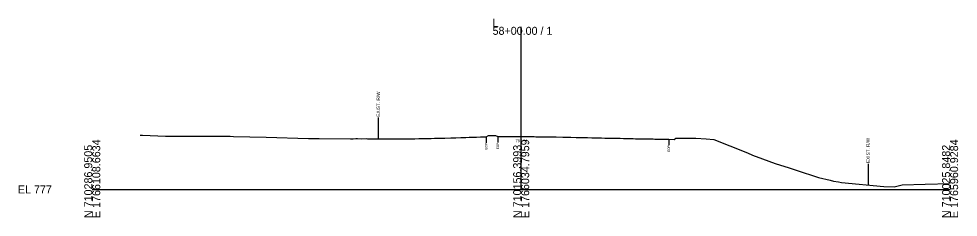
# Model space of a CAD drawing. Extents: x -26 to 5303, y -10 to 9578.
# Drawn here: x 3974.3 to 4302.8, y 7990.3 to 8059.6 of the extents above; entities that cross this region are included whole.
import ezdxf

# ---------------------------------------------------------------- set-up
doc = ezdxf.new("R2010")
doc.units = 0
for name, color, linetype in [('Exist Cross Section Cell', 7, 'Continuous'), ('Exist XS Ground Line', 7, 'Continuous'), ('Old_Level_10', 7, 'Continuous'), ('Old_Level_3', 7, 'Continuous')]:
    doc.layers.add(name, color=color, linetype=linetype)

msp = doc.modelspace()

# ---------------------------------------------------------------- linework, layer by layer
at = {"layer": 'Exist Cross Section Cell'}
for p, q in [((4150, 8000), (4150, 8056.82)), ((4000, 8000), (4150, 8000)), ((4150, 8000), (4300, 8000))]:
    msp.add_line(p, q, dxfattribs=at)
at = {"layer": 'Exist XS Ground Line'}
msp.add_lwpolyline([(4016.78, 8018.94), (4017.56, 8018.94), (4025.61, 8018.65), (4027.03, 8018.61), (4042.29, 8018.57), (4048.18, 8018.56), (4049.43, 8018.54), (4060.79, 8018.29), (4075.67, 8017.83), (4076.88, 8017.8), (4077.99, 8017.78), (4079.31, 8017.77), (4090.34, 8017.74), (4091.2, 8017.74), (4092.17, 8017.75), (4092.72, 8017.75), (4094.01, 8017.74), (4095.84, 8017.75), (4096.28, 8017.74), (4097.68, 8017.73), (4098.47, 8017.72), (4101.36, 8017.72), (4103.18, 8017.71), (4104.21, 8017.71), (4105.02, 8017.7), (4106.43, 8017.71), (4107.09, 8017.71), (4108.68, 8017.71), (4109.96, 8017.7), (4110.52, 8017.7), (4111.51, 8017.7), (4112.35, 8017.7), (4112.83, 8017.71), (4114.19, 8017.76), (4115.7, 8017.79), (4116.02, 8017.8), (4116.59, 8017.81), (4117.86, 8017.83), (4118.57, 8017.85), (4119.69, 8017.88), (4121.66, 8017.92), (4123.36, 8017.96), (4125.37, 8018.02), (4127.19, 8018.06), (4128.86, 8018.12), (4130.06, 8018.16), (4130.7, 8018.18), (4131.82, 8018.22), (4132.53, 8018.24), (4132.94, 8018.26), (4134.37, 8018.29), (4135.81, 8018.35), (4137.11, 8018.38), (4137.75, 8018.4), (4138.52, 8018.82), (4141.02, 8018.86), (4141.85, 8018.47), (4143.54, 8018.45), (4144.43, 8018.46), (4145.37, 8018.47), (4147.3, 8018.51), (4149.04, 8018.51), (4150.17, 8018.51), (4150.88, 8018.51), (4152.12, 8018.49), (4152.84, 8018.48), (4153.37, 8018.48), (4154.08, 8018.48), (4154.55, 8018.45), (4155.08, 8018.44), (4155.92, 8018.42), (4156.38, 8018.41), (4157.2, 8018.41), (4158.21, 8018.41), (4158.79, 8018.39), (4160.05, 8018.38), (4161.88, 8018.38), (4162.28, 8018.37), (4164.53, 8018.29), (4165.29, 8018.26), (4166.15, 8018.27), (4167.41, 8018.24), (4169.22, 8018.19), (4170.28, 8018.17), (4171.06, 8018.16), (4172.43, 8018.12), (4173.15, 8018.1), (4174.73, 8018.06), (4176.02, 8018.02), (4176.56, 8018.01), (4177.13, 8018), (4177.46, 8017.99), (4178.11, 8017.99), (4179.21, 8017.97), (4179.71, 8017.95), (4180.23, 8017.94), (4182.06, 8017.92), (4182.58, 8017.91), (4183.9, 8017.88), (4184.64, 8017.87), (4185.73, 8017.83), (4187.57, 8017.77), (4189.12, 8017.75), (4190, 8017.73), (4190.9, 8017.72), (4191.24, 8017.72), (4192.74, 8017.7), (4193.26, 8017.69), (4194.9, 8017.67), (4196.13, 8017.64), (4196.74, 8017.62), (4197.81, 8017.6), (4198.57, 8017.59), (4199, 8017.58), (4200.99, 8017.53), (4201.62, 8017.53), (4203.51, 8017.43), (4204.06, 8017.91), (4204.64, 8017.89), (4206.1, 8017.88), (4210.51, 8017.88), (4211.1, 8017.88), (4214.72, 8017.64), (4217.36, 8017.46), (4228.6, 8013.03), (4231.53, 8011.72), (4232.22, 8011.46), (4238.87, 8009.06), (4243.71, 8007.52), (4246.21, 8006.72), (4253.94, 8004.23), (4258.11, 8003.22), (4259.27, 8002.93), (4260.97, 8002.66), (4262.02, 8002.45), (4276.8, 8001.02), (4280.48, 8000.96), (4283.28, 8001.57), (4291.3, 8001.83), (4300, 8002.08)], dxfattribs=at)
at = {"layer": 'Old_Level_10'}
for p, q in [((4100, 8025.12), (4100, 8017.72)), ((4137.75, 8018.4), (4137.75, 8016.34)), ((4141.85, 8018.47), (4141.85, 8016.42)), ((4201.62, 8017.53), (4201.62, 8015.48)), ((4271.34, 8008.95), (4271.34, 8001.55))]:
    msp.add_line(p, q, dxfattribs=at)

# ---------------------------------------------------------------- texts
at = {"layer": 'Exist Cross Section Cell'}
for s, p in [('L', (4140, 8056.82)), ('58+00.00 / 1', (4140, 8054.02)), ('EL 777', (3974, 7998.6))]:
    msp.add_text(s, height=2.8, dxfattribs=at).set_placement(p)
for s, p in [('E 1766108.6634', (4002.8, 7990)), ('E 1766034.7959', (4152.8, 7990)), ('E 1765960.9284', (4302.8, 7990)), ('N 710286.9505', (4000, 7990)), ('N 710156.3993', (4150, 7990)), ('N 710025.8482', (4300, 7990))]:
    msp.add_text(s, height=2.8, rotation=90, dxfattribs=at).set_placement(p)
at = {"layer": 'Old_Level_10'}
for s, height, p in [('EXIST. R/W', 1.181, (4100.59, 8025.43)), ('EXIST. R/W', 1.181, (4271.93, 8009.25)), ('EOP', 0.787, (4138.14, 8013.95)), ('EOP', 0.787, (4142.24, 8014.02)), ('EOP', 0.787, (4202.02, 8013.08))]:
    msp.add_text(s, height=height, rotation=90, dxfattribs=at).set_placement(p)
at = {"layer": 'Old_Level_3'}
msp.add_text('795.51', height=1, dxfattribs=at).set_placement((4148.05, 8016.51))

doc.saveas('drawing.dxf')
